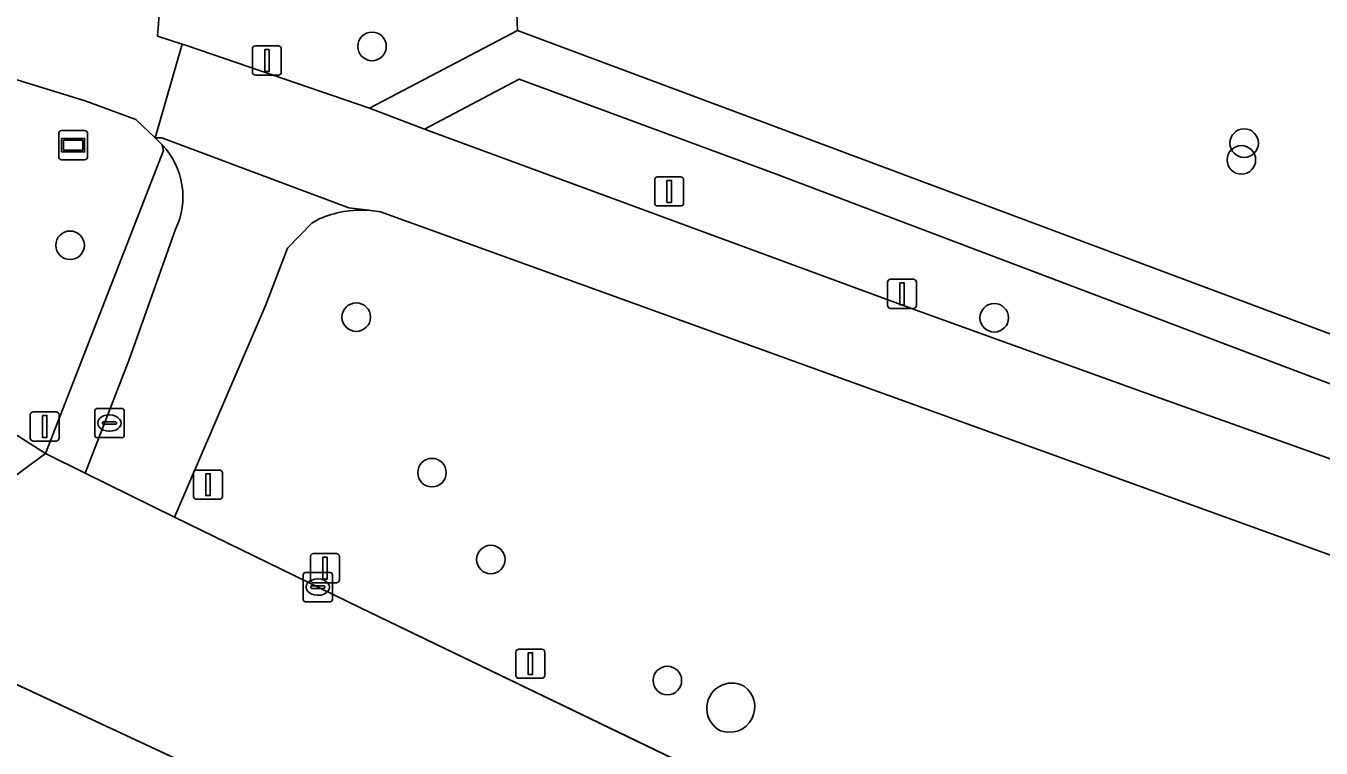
# Model space of a CAD drawing. Extents: x 156141 to 158132, y 385651 to 388333.
# Drawn here: x 156349.56 to 156393.99, y 386485.34 to 386510.09 of the extents above; entities that cross this region are included whole.
import ezdxf

# ---------------------------------------------------------------- set-up
doc = ezdxf.new("R2010")
doc.units = 0
for name, color, linetype in [('IMGEO_Berm_groen', 7, 'Continuous'), ('IMGEO_Boom', 7, 'Continuous'), ('IMGEO_Fietspad_gesloten', 7, 'Continuous'), ('IMGEO_Fietspad_open', 7, 'Continuous'), ('IMGEO_Groenvoorziening', 7, 'Continuous'), ('IMGEO_Kolk', 7, 'Continuous'), ('IMGEO_Lichtmast', 7, 'Continuous'), ('IMGEO_Loofbos', 7, 'Continuous'), ('IMGEO_Muur', 7, 'Continuous'), ('IMGEO_Rijbaan_lokaal_gesloten', 7, 'Continuous'), ('IMGEO_Rijbaan_lokaal_open', 7, 'Continuous'), ('IMGEO_Verkeersbordpaal', 7, 'Continuous'), ('IMGEO_Verkeerseiland_open', 7, 'Continuous'), ('IMGEO_Voetpad_open', 7, 'Continuous'), ('IMGEO_Wegwijzer', 7, 'Continuous')]:
    doc.layers.add(name, color=color, linetype=linetype)

msp = doc.modelspace()

# ---------------------------------------------------------------- linework, layer by layer
at = {"layer": 'IMGEO_Berm_groen'}
msp.add_lwpolyline([(156354.273, 386505.827), (156354.237, 386506.024), (156353.991, 386506.257), (156353.329, 386506.883), (156351.588, 386507.53), (156344.217, 386509.788), (156343.777, 386509.821), (156343.565, 386509.548), (156343.368, 386508.893), (156343.348, 386507.272), (156343.48, 386505.791), (156343.777, 386504.289), (156344.142, 386503.047), (156345.29, 386500.565), (156345.887, 386499.581), (156347.043, 386498.045), (156349.026, 386496.201), (156350.226, 386495.44)], close=True, dxfattribs=at)
for points in [[(156432.153, 386468.104), (156420.706, 386479.581), (156414.295, 386486.073), (156410.429, 386489.987), (156407.136, 386493.155), (156406.398, 386493.416), (156400.086, 386495.654), (156393.598, 386498.095), (156375.275, 386505.025), (156366.482, 386508.27), (156363.234, 386506.557), (156379.807, 386500.454), (156387.825, 386497.566), (156397.125, 386494.251)], [(156359.622, 386503.479), (156359.362, 386503.333), (156358.528, 386502.477), (156357.79, 386500.537), (156354.653, 386493.262), (156361.033, 386490.147), (156384.436, 386478.886)], [(156395.58, 386491.497), (156361.718, 386503.725), (156361.308, 386503.776)]]:
    msp.add_lwpolyline(points, dxfattribs=at)
for centre, radius, start, end in [((156361.074, 386500.17), 3.614, 86.2882, 113.6929), ((156373.776, 386486.709), 0.864, 60.5706, 243.183), ((156373.687, 386486.756), 0.872, 249.7827, 53.9709)]:
    msp.add_arc(centre, radius, start, end, dxfattribs=at)
at = {"layer": 'IMGEO_Boom'}
for centre in [(156361.432, 386509.392), (156391.348, 386506.077), (156391.253, 386505.504), (156351.073, 386502.576), (156360.889, 386500.113), (156382.775, 386500.091), (156363.487, 386494.785), (156365.506, 386491.807), (156371.563, 386487.659)]:
    msp.add_circle(centre, 0.489, dxfattribs=at)
at = {"layer": 'IMGEO_Fietspad_gesloten'}
for points in [[(156344.153, 386513.518), (156343.368, 386508.893), (156343.565, 386509.548), (156343.777, 386509.821), (156344.217, 386509.788), (156351.588, 386507.53), (156353.329, 386506.883), (156353.991, 386506.257), (156354.915, 386509.471), (156354.073, 386509.747), (156356.287, 386537.702)], [(156397.125, 386494.251), (156387.825, 386497.566), (156379.807, 386500.454), (156363.234, 386506.557), (156361.34, 386507.274), (156355.104, 386509.409), (156354.915, 386509.471), (156353.991, 386506.257), (156354.219, 386506.264), (156360.634, 386503.859), (156361.308, 386503.776), (156361.718, 386503.725), (156395.58, 386491.497)]]:
    msp.add_lwpolyline(points, dxfattribs=at)
at = {"layer": 'IMGEO_Fietspad_open'}
for points in [[(156361.308, 386503.776), (156360.634, 386503.859), (156354.219, 386506.264), (156353.991, 386506.257), (156354.237, 386506.024)], [(156357.79, 386500.537), (156358.528, 386502.477), (156359.362, 386503.333), (156359.622, 386503.479)], [(156354.694, 386503.124), (156353.125, 386498.717), (156351.588, 386494.77), (156354.653, 386493.262), (156357.79, 386500.537)]]:
    msp.add_lwpolyline(points, dxfattribs=at)
for centre, radius, start, end in [((156352.334, 386504.238), 2.61, 334.729, 43.1818), ((156361.074, 386500.17), 3.614, 86.2882, 113.6929)]:
    msp.add_arc(centre, radius, start, end, dxfattribs=at)
at = {"layer": 'IMGEO_Groenvoorziening'}
msp.add_lwpolyline([(156360.32, 386551.214), (156362.674, 386564.432), (156359.618, 386565.043), (156357.345, 386551.055), (156356.287, 386537.702), (156354.073, 386509.747), (156354.915, 386509.471), (156355.104, 386509.409), (156361.34, 386507.274), (156366.417, 386509.941), (156365.248, 386539.688)], dxfattribs=at)
at = {"layer": 'IMGEO_Kolk'}
for p, q in [((156351.922, 386496.057), (156351.922, 386496.909)), ((156351.997, 386496.983), (156352.849, 386496.983)), ((156352.41, 386496.763), (156352.435, 386496.763)), ((156352.923, 386496.909), (156352.923, 386496.057)), ((156352.181, 386496.477), (156352.181, 386496.489)), ((156352.619, 386496.44), (156352.221, 386496.44)), ((156352.224, 386496.526), (156352.622, 386496.526)), ((156352.665, 386496.489), (156352.665, 386496.477)), ((156352.849, 386495.983), (156351.997, 386495.983)), ((156352.433, 386496.203), (156352.408, 386496.203)), ((156359.069, 386490.435), (156359.069, 386491.287)), ((156359.144, 386491.361), (156359.996, 386491.361)), ((156359.557, 386491.141), (156359.582, 386491.141)), ((156360.07, 386491.287), (156360.07, 386490.435)), ((156359.328, 386490.855), (156359.328, 386490.867)), ((156359.766, 386490.818), (156359.368, 386490.818)), ((156359.371, 386490.904), (156359.769, 386490.904)), ((156359.58, 386490.581), (156359.555, 386490.581)), ((156359.812, 386490.867), (156359.812, 386490.855)), ((156359.996, 386490.361), (156359.144, 386490.361))]:
    msp.add_line(p, q, dxfattribs=at)
for points in [[(156351.922, 386496.057), (156351.922, 386496.909)], [(156351.997, 386496.983), (156352.849, 386496.983)], [(156352.923, 386496.909), (156352.923, 386496.057)], [(156352.849, 386495.983), (156351.997, 386495.983)], [(156359.069, 386490.435), (156359.069, 386491.287)], [(156359.144, 386491.361), (156359.996, 386491.361)], [(156360.07, 386491.287), (156360.07, 386490.435)], [(156359.996, 386490.361), (156359.144, 386490.361)]]:
    msp.add_lwpolyline(points, dxfattribs=at)
for centre, radius, start, end in [((156351.999, 386496.907), 0.0765, 91.552, 178.448), ((156351.999, 386496.907), 0.0765, 91.552, 178.448), ((156352.847, 386496.907), 0.0765, 1.552, 88.448), ((156352.847, 386496.907), 0.0765, 1.552, 88.448), ((156352.221, 386496.486), 0.0403, 85.8775, 175.7526), ((156352.218, 386496.476), 0.0366, 178.938, 274.7102), ((156352.622, 386496.483), 0.043, 264.8664, 352.4533), ((156352.626, 386496.488), 0.0386, 1.7309, 96.639), ((156351.999, 386496.059), 0.0765, 181.552, 268.448), ((156351.999, 386496.059), 0.0765, 181.552, 268.448), ((156352.847, 386496.059), 0.0765, 271.552, 358.448), ((156352.847, 386496.059), 0.0765, 271.552, 358.448), ((156359.146, 386491.285), 0.0765, 91.552, 178.448), ((156359.146, 386491.285), 0.0765, 91.552, 178.448), ((156359.994, 386491.285), 0.0765, 1.552, 88.448), ((156359.994, 386491.285), 0.0765, 1.552, 88.448), ((156359.368, 386490.864), 0.0403, 85.8775, 175.7526), ((156359.365, 386490.854), 0.0366, 178.938, 274.7102), ((156359.769, 386490.861), 0.043, 264.8664, 352.4533), ((156359.773, 386490.866), 0.0386, 1.7309, 96.639), ((156359.146, 386490.437), 0.0765, 181.552, 268.448), ((156359.146, 386490.437), 0.0765, 181.552, 268.448), ((156359.994, 386490.437), 0.0765, 271.552, 358.448), ((156359.994, 386490.437), 0.0765, 271.552, 358.448)]:
    msp.add_arc(centre, radius, start, end, dxfattribs=at)
for centre, major_axis, ratio, start_param, end_param in [((156352.409, 386496.483), (-0.387, 0.002), 0.722429, 4.712389, 7.853982), ((156352.434, 386496.483), (-0.39, 0.002), 0.717154, 1.570796, 4.712389), ((156359.556, 386490.861), (-0.387, 0.002), 0.722429, 4.712389, 7.853982), ((156359.581, 386490.861), (-0.39, 0.002), 0.717154, 1.570796, 4.712389)]:
    msp.add_ellipse(centre, major_axis=major_axis, ratio=ratio, start_param=start_param, end_param=end_param, dxfattribs=at)
at = {"layer": 'IMGEO_Lichtmast'}
for p, q in [((156357.328, 386508.51), (156357.328, 386509.31)), ((156357.328, 386509.31), (156357.328, 386508.51)), ((156357.428, 386509.41), (156358.218, 386509.41)), ((156358.218, 386509.41), (156357.428, 386509.41)), ((156358.318, 386509.31), (156358.318, 386508.51)), ((156358.318, 386508.51), (156358.318, 386509.31)), ((156358.218, 386508.41), (156357.428, 386508.41)), ((156357.428, 386508.41), (156358.218, 386508.41)), ((156379.116, 386500.513), (156379.116, 386501.313)), ((156379.116, 386501.313), (156379.116, 386500.513)), ((156379.216, 386501.413), (156380.006, 386501.413)), ((156380.006, 386501.413), (156379.216, 386501.413)), ((156380.106, 386501.313), (156380.106, 386500.513)), ((156380.106, 386500.513), (156380.106, 386501.313)), ((156380.006, 386500.413), (156379.216, 386500.413)), ((156379.216, 386500.413), (156380.006, 386500.413)), ((156349.706, 386495.968), (156349.706, 386496.768)), ((156349.706, 386496.768), (156349.706, 386495.968)), ((156349.806, 386496.868), (156350.596, 386496.868)), ((156350.596, 386496.868), (156349.806, 386496.868)), ((156350.696, 386496.768), (156350.696, 386495.968)), ((156350.696, 386495.968), (156350.696, 386496.768)), ((156350.596, 386495.868), (156349.806, 386495.868)), ((156349.806, 386495.868), (156350.596, 386495.868)), ((156366.368, 386487.836), (156366.368, 386488.636)), ((156366.368, 386488.636), (156366.368, 386487.836)), ((156366.468, 386488.736), (156367.258, 386488.736)), ((156367.258, 386488.736), (156366.468, 386488.736)), ((156367.358, 386488.636), (156367.358, 386487.836)), ((156367.358, 386487.836), (156367.358, 386488.636)), ((156367.258, 386487.736), (156366.468, 386487.736)), ((156366.468, 386487.736), (156367.258, 386487.736))]:
    msp.add_line(p, q, dxfattribs=at)
for points in [[(156357.748, 386509.285), (156357.898, 386509.285), (156357.898, 386508.535), (156357.748, 386508.535), (156357.748, 386509.285)], [(156379.536, 386501.288), (156379.686, 386501.288), (156379.686, 386500.538), (156379.536, 386500.538), (156379.536, 386501.288)], [(156350.126, 386496.743), (156350.276, 386496.743), (156350.276, 386495.993), (156350.126, 386495.993), (156350.126, 386496.743)], [(156366.788, 386488.611), (156366.938, 386488.611), (156366.938, 386487.861), (156366.788, 386487.861), (156366.788, 386488.611)]]:
    msp.add_lwpolyline(points, dxfattribs=at)
for centre, start, end in [((156357.428, 386509.31), 90, 180), ((156357.428, 386509.31), 90, 180), ((156358.218, 386509.31), 0, 90), ((156358.218, 386509.31), 360, 90), ((156357.428, 386508.51), 180, 270), ((156357.428, 386508.51), 180, 270), ((156358.218, 386508.51), 270, 0), ((156358.218, 386508.51), 270, 0), ((156379.216, 386501.313), 90, 180), ((156379.216, 386501.313), 90, 180), ((156380.006, 386501.313), 0, 90), ((156380.006, 386501.313), 360, 90), ((156379.216, 386500.513), 180, 270), ((156379.216, 386500.513), 180, 270), ((156380.006, 386500.513), 270, 0), ((156380.006, 386500.513), 270, 0), ((156349.806, 386496.768), 90, 180), ((156349.806, 386496.768), 90, 180), ((156350.596, 386496.768), 0, 90), ((156350.596, 386496.768), 360, 90), ((156349.806, 386495.968), 180, 270), ((156349.806, 386495.968), 180, 270), ((156350.596, 386495.968), 270, 0), ((156350.596, 386495.968), 270, 0), ((156366.468, 386488.636), 90, 180), ((156366.468, 386488.636), 90, 180), ((156367.258, 386488.636), 0, 90), ((156367.258, 386488.636), 360, 90), ((156366.468, 386487.836), 180, 270), ((156366.468, 386487.836), 180, 270), ((156367.258, 386487.836), 270, 0), ((156367.258, 386487.836), 270, 0)]:
    msp.add_arc(centre, 0.1, start, end, dxfattribs=at)
at = {"layer": 'IMGEO_Loofbos'}
msp.add_lwpolyline([(156365.248, 386539.688), (156366.417, 386509.941), (156376.507, 386506.183), (156407.943, 386494.45), (156424.132, 386478.529), (156433.607, 386469.299)], dxfattribs=at)
at = {"layer": 'IMGEO_Muur'}
for centre, radius, start, end in [((156373.776, 386486.709), 0.864, 60.5706, 243.183), ((156373.687, 386486.756), 0.872, 249.7827, 53.9709)]:
    msp.add_arc(centre, radius, start, end, dxfattribs=at)
at = {"layer": 'IMGEO_Rijbaan_lokaal_gesloten'}
for points in [[(156320.97, 386500.558), (156333.616, 386495.327), (156336.741, 386493.948), (156338.935, 386492.814), (156341.556, 386491.373), (156343.252, 386490.304), (156350.226, 386495.44), (156349.026, 386496.201), (156347.043, 386498.045), (156345.887, 386499.581), (156345.29, 386500.565), (156344.142, 386503.047), (156343.777, 386504.289), (156343.48, 386505.791), (156343.348, 386507.272), (156343.368, 386508.893), (156344.153, 386513.518), (156340.111, 386514.946)], [(156384.436, 386478.886), (156361.033, 386490.147), (156354.653, 386493.262), (156351.588, 386494.77), (156350.226, 386495.44), (156343.252, 386490.304), (156361.064, 386482.029), (156382.327, 386471.609), (156394.822, 386466.097), (156398.151, 386464.417), (156406.155, 386460.561), (156435.159, 386446.586), (156440.023, 386444.187), (156446.607, 386440.94), (156464.817, 386431.96), (156472.164, 386428.336), (156500, 386414.609), (156524.076, 386402.945), (156535.855, 386397.239), (156742.529, 386296.333)]]:
    msp.add_lwpolyline(points, dxfattribs=at)
at = {"layer": 'IMGEO_Rijbaan_lokaal_open'}
msp.add_lwpolyline([(156345.088, 386485.826), (156354.569, 386480.812), (156354.654, 386481.187), (156361.064, 386482.029), (156343.252, 386490.304), (156344.133, 386489.199), (156344.855, 386487.625), (156345.04, 386486.768), (156345.045, 386486.673)], close=True, dxfattribs=at)
at = {"layer": 'IMGEO_Verkeersbordpaal'}
for p, q in [((156371.129, 386504.023), (156371.129, 386504.823)), ((156371.129, 386504.823), (156371.129, 386504.023)), ((156371.229, 386504.923), (156372.019, 386504.923)), ((156372.019, 386504.923), (156371.229, 386504.923)), ((156372.119, 386504.823), (156372.119, 386504.023)), ((156372.119, 386504.023), (156372.119, 386504.823)), ((156372.019, 386503.923), (156371.229, 386503.923)), ((156371.229, 386503.923), (156372.019, 386503.923)), ((156355.309, 386493.972), (156355.309, 386494.772)), ((156355.309, 386494.772), (156355.309, 386493.972)), ((156355.409, 386494.872), (156356.199, 386494.872)), ((156356.199, 386494.872), (156355.409, 386494.872)), ((156356.299, 386494.772), (156356.299, 386493.972)), ((156356.299, 386493.972), (156356.299, 386494.772)), ((156356.199, 386493.872), (156355.409, 386493.872)), ((156355.409, 386493.872), (156356.199, 386493.872)), ((156359.32, 386491.112), (156359.32, 386491.912)), ((156359.32, 386491.912), (156359.32, 386491.112)), ((156359.42, 386492.012), (156360.21, 386492.012)), ((156360.21, 386492.012), (156359.42, 386492.012)), ((156360.31, 386491.912), (156360.31, 386491.112)), ((156360.31, 386491.112), (156360.31, 386491.912)), ((156360.21, 386491.012), (156359.42, 386491.012)), ((156359.42, 386491.012), (156360.21, 386491.012))]:
    msp.add_line(p, q, dxfattribs=at)
for points in [[(156371.549, 386504.798), (156371.699, 386504.798), (156371.699, 386504.048), (156371.549, 386504.048), (156371.549, 386504.798)], [(156355.729, 386494.747), (156355.879, 386494.747), (156355.879, 386493.997), (156355.729, 386493.997), (156355.729, 386494.747)], [(156359.74, 386491.887), (156359.89, 386491.887), (156359.89, 386491.137), (156359.74, 386491.137), (156359.74, 386491.887)]]:
    msp.add_lwpolyline(points, dxfattribs=at)
for centre, start, end in [((156371.229, 386504.823), 90, 180), ((156371.229, 386504.823), 90, 180), ((156372.019, 386504.823), 0, 90), ((156372.019, 386504.823), 360, 90), ((156371.229, 386504.023), 180, 270), ((156371.229, 386504.023), 180, 270), ((156372.019, 386504.023), 270, 0), ((156372.019, 386504.023), 270, 0), ((156355.409, 386494.772), 90, 180), ((156355.409, 386494.772), 90, 180), ((156356.199, 386494.772), 0, 90), ((156356.199, 386494.772), 360, 90), ((156355.409, 386493.972), 180, 270), ((156355.409, 386493.972), 180, 270), ((156356.199, 386493.972), 270, 0), ((156356.199, 386493.972), 270, 0), ((156359.42, 386491.912), 90, 180), ((156359.42, 386491.912), 90, 180), ((156360.21, 386491.912), 0, 90), ((156360.21, 386491.912), 360, 90), ((156359.42, 386491.112), 180, 270), ((156359.42, 386491.112), 180, 270), ((156360.21, 386491.112), 270, 0), ((156360.21, 386491.112), 270, 0)]:
    msp.add_arc(centre, 0.1, start, end, dxfattribs=at)
at = {"layer": 'IMGEO_Verkeerseiland_open'}
msp.add_lwpolyline([(156354.237, 386506.024), (156354.273, 386505.827), (156350.226, 386495.44), (156351.588, 386494.77), (156353.125, 386498.717), (156354.694, 386503.124)], dxfattribs=at)
msp.add_arc((156352.334, 386504.238), 2.61, 334.729, 43.1818, dxfattribs=at)
at = {"layer": 'IMGEO_Voetpad_open'}
msp.add_lwpolyline([(156433.607, 386469.299), (156424.132, 386478.529), (156407.943, 386494.45), (156376.507, 386506.183), (156366.417, 386509.941), (156361.34, 386507.274), (156363.234, 386506.557), (156366.482, 386508.27), (156375.275, 386505.025), (156393.598, 386498.095), (156400.086, 386495.654), (156406.398, 386493.416), (156407.136, 386493.155), (156410.429, 386489.987), (156414.295, 386486.073), (156420.706, 386479.581), (156432.153, 386468.104)], dxfattribs=at)
at = {"layer": 'IMGEO_Wegwijzer'}
for p, q in [((156350.683, 386505.608), (156350.683, 386506.408)), ((156350.683, 386506.408), (156350.683, 386505.608)), ((156350.783, 386506.508), (156351.573, 386506.508)), ((156351.573, 386506.508), (156350.783, 386506.508)), ((156351.673, 386506.408), (156351.673, 386505.608)), ((156351.673, 386505.608), (156351.673, 386506.408)), ((156351.573, 386505.508), (156350.783, 386505.508)), ((156350.783, 386505.508), (156351.573, 386505.508))]:
    msp.add_line(p, q, dxfattribs=at)
for points in [[(156350.784, 386506.24), (156351.572, 386506.24), (156351.572, 386505.776), (156350.784, 386505.776), (156350.784, 386506.24)], [(156350.849, 386506.175), (156350.849, 386505.841), (156351.507, 386505.841), (156351.507, 386506.175), (156350.849, 386506.175)]]:
    msp.add_lwpolyline(points, dxfattribs=at)
for centre, start, end in [((156350.783, 386506.408), 90, 180), ((156350.783, 386506.408), 90, 180), ((156351.573, 386506.408), 0, 90), ((156351.573, 386506.408), 360, 90), ((156350.783, 386505.608), 180, 270), ((156350.783, 386505.608), 180, 270), ((156351.573, 386505.608), 270, 0), ((156351.573, 386505.608), 270, 0)]:
    msp.add_arc(centre, 0.1, start, end, dxfattribs=at)

doc.saveas('drawing.dxf')
